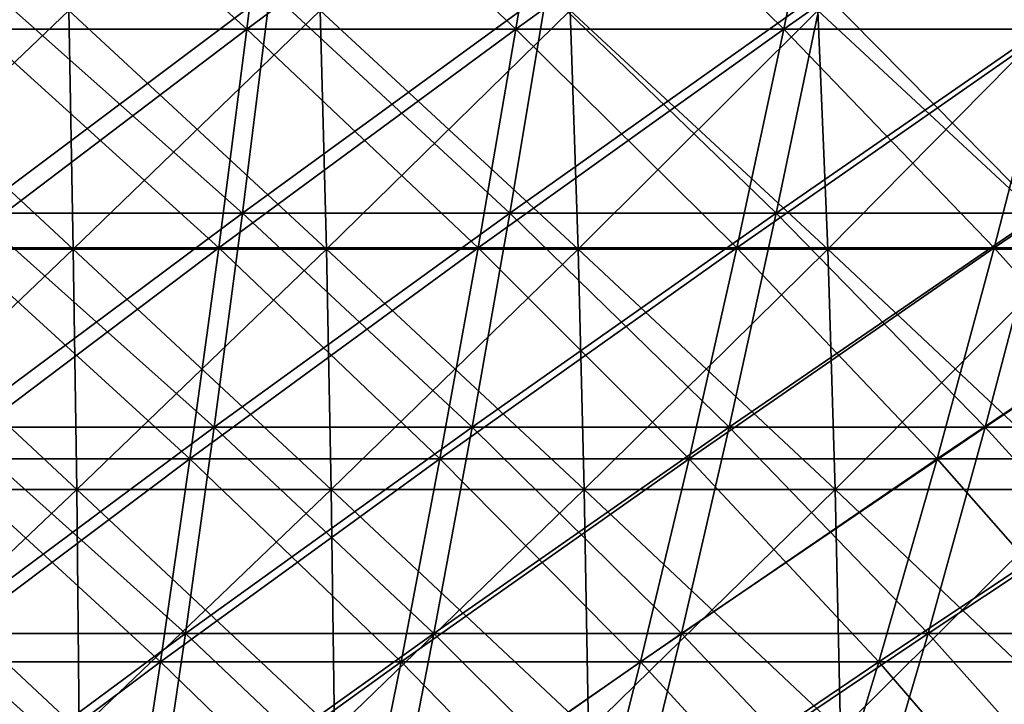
# Model space of a CAD drawing. Header units: millimetres. Extents: x -250 to 250, y 3898 to 4150.
# Tile 395 of 558: x 10 to 26, y 3939 to 3950. Entities that reach past the tile are written whole.
import ezdxf

# ---------------------------------------------------------------- set-up
doc = ezdxf.new("R2010")
doc.units = ezdxf.units.MM
doc.header["$LTSCALE"] = 5.599365
for name, color, linetype in [('10', 7, 'CONTINUOUS'), ('12', 7, 'CONTINUOUS'), ('2', 7, 'CONTINUOUS'), ('3', 7, 'CONTINUOUS'), ('4', 7, 'CONTINUOUS'), ('5', 7, 'CONTINUOUS')]:
    doc.layers.add(name, color=color, linetype=linetype)

msp = doc.modelspace()

# ---------------------------------------------------------------- linework, layer by layer
at = {"layer": '10', "color": 7, "linetype": 'Continuous', "true_color": 0xe0f2ff}
for points in [[(6.389, 3946.373, 101.553), (10.636, 3946.373, 101.197), (6.345, 3950.359, 100.848), (6.389, 3946.373, 101.553)], [(6.345, 3950.359, 100.848), (10.636, 3946.373, 101.197), (10.562, 3950.359, 100.494), (6.345, 3950.359, 100.848)], [(10.636, 3946.373, 101.197), (14.865, 3946.373, 100.662), (10.562, 3950.359, 100.494), (10.636, 3946.373, 101.197)], [(10.562, 3950.359, 100.494), (14.865, 3946.373, 100.662), (14.761, 3950.359, 99.964), (10.562, 3950.359, 100.494)], [(14.865, 3946.373, 100.662), (19.067, 3946.373, 99.952), (14.761, 3950.359, 99.964), (14.865, 3946.373, 100.662)], [(14.761, 3950.359, 99.964), (19.067, 3946.373, 99.952), (18.934, 3950.359, 99.258), (14.761, 3950.359, 99.964)], [(19.067, 3946.373, 99.952), (23.236, 3946.373, 99.065), (18.934, 3950.359, 99.258), (19.067, 3946.373, 99.952)], [(18.934, 3950.359, 99.258), (23.236, 3946.373, 99.065), (23.074, 3950.359, 98.378), (18.934, 3950.359, 99.258)], [(23.236, 3946.373, 99.065), (27.364, 3946.373, 98.006), (23.074, 3950.359, 98.378), (23.236, 3946.373, 99.065)], [(23.074, 3950.359, 98.378), (27.364, 3946.373, 98.006), (27.174, 3950.359, 97.325), (23.074, 3950.359, 98.378)], [(6.424, 3942.362, 102.101), (10.694, 3942.362, 101.743), (6.389, 3946.373, 101.553), (6.424, 3942.362, 102.101)], [(6.389, 3946.373, 101.553), (10.694, 3942.362, 101.743), (10.636, 3946.373, 101.197), (6.389, 3946.373, 101.553)], [(10.694, 3942.362, 101.743), (14.945, 3942.362, 101.206), (10.636, 3946.373, 101.197), (10.694, 3942.362, 101.743)], [(10.636, 3946.373, 101.197), (14.945, 3942.362, 101.206), (14.865, 3946.373, 100.662), (10.636, 3946.373, 101.197)], [(14.945, 3942.362, 101.206), (19.17, 3942.362, 100.491), (14.865, 3946.373, 100.662), (14.945, 3942.362, 101.206)], [(14.865, 3946.373, 100.662), (19.17, 3942.362, 100.491), (19.067, 3946.373, 99.952), (14.865, 3946.373, 100.662)], [(19.17, 3942.362, 100.491), (23.361, 3942.362, 99.6), (19.067, 3946.373, 99.952), (19.17, 3942.362, 100.491)], [(19.067, 3946.373, 99.952), (23.361, 3942.362, 99.6), (23.236, 3946.373, 99.065), (19.067, 3946.373, 99.952)], [(23.361, 3942.362, 99.6), (27.511, 3942.362, 98.534), (23.236, 3946.373, 99.065), (23.361, 3942.362, 99.6)], [(23.236, 3946.373, 99.065), (27.511, 3942.362, 98.534), (27.364, 3946.373, 98.006), (23.236, 3946.373, 99.065)], [(6.448, 3938.332, 102.491), (10.734, 3938.332, 102.132), (6.424, 3942.362, 102.101), (6.448, 3938.332, 102.491)], [(6.424, 3942.362, 102.101), (10.734, 3938.332, 102.132), (10.694, 3942.362, 101.743), (6.424, 3942.362, 102.101)], [(10.734, 3938.332, 102.132), (15.002, 3938.332, 101.592), (10.694, 3942.362, 101.743), (10.734, 3938.332, 102.132)], [(10.694, 3942.362, 101.743), (15.002, 3938.332, 101.592), (14.945, 3942.362, 101.206), (10.694, 3942.362, 101.743)], [(15.002, 3938.332, 101.592), (19.243, 3938.332, 100.875), (14.945, 3942.362, 101.206), (15.002, 3938.332, 101.592)], [(14.945, 3942.362, 101.206), (19.243, 3938.332, 100.875), (19.17, 3942.362, 100.491), (14.945, 3942.362, 101.206)], [(19.243, 3938.332, 100.875), (23.45, 3938.332, 99.981), (19.17, 3942.362, 100.491), (19.243, 3938.332, 100.875)], [(19.17, 3942.362, 100.491), (23.45, 3938.332, 99.981), (23.361, 3942.362, 99.6), (19.17, 3942.362, 100.491)], [(23.45, 3938.332, 99.981), (27.616, 3938.332, 98.911), (23.361, 3942.362, 99.6), (23.45, 3938.332, 99.981)], [(23.361, 3942.362, 99.6), (27.616, 3938.332, 98.911), (27.511, 3942.362, 98.534), (23.361, 3942.362, 99.6)]]:
    msp.add_3dface(points, dxfattribs=at)
at = {"layer": '12', "color": 7, "linetype": 'Continuous', "true_color": 0xe0f2ff}
for points in [[(10.562, 3950.359, -100.494), (6.389, 3946.373, -101.553), (6.345, 3950.359, -100.848), (10.562, 3950.359, -100.494)], [(10.636, 3946.373, -101.197), (6.389, 3946.373, -101.553), (10.562, 3950.359, -100.494), (10.636, 3946.373, -101.197)], [(14.761, 3950.359, -99.964), (10.636, 3946.373, -101.197), (10.562, 3950.359, -100.494), (14.761, 3950.359, -99.964)], [(14.865, 3946.373, -100.662), (10.636, 3946.373, -101.197), (14.761, 3950.359, -99.964), (14.865, 3946.373, -100.662)], [(18.934, 3950.359, -99.258), (14.865, 3946.373, -100.662), (14.761, 3950.359, -99.964), (18.934, 3950.359, -99.258)], [(19.067, 3946.373, -99.952), (14.865, 3946.373, -100.662), (18.934, 3950.359, -99.258), (19.067, 3946.373, -99.952)], [(23.074, 3950.359, -98.378), (19.067, 3946.373, -99.952), (18.934, 3950.359, -99.258), (23.074, 3950.359, -98.378)], [(23.236, 3946.373, -99.065), (19.067, 3946.373, -99.952), (23.074, 3950.359, -98.378), (23.236, 3946.373, -99.065)], [(27.174, 3950.359, -97.325), (23.236, 3946.373, -99.065), (23.074, 3950.359, -98.378), (27.174, 3950.359, -97.325)], [(27.364, 3946.373, -98.006), (23.236, 3946.373, -99.065), (27.174, 3950.359, -97.325), (27.364, 3946.373, -98.006)], [(10.636, 3946.373, -101.197), (6.424, 3942.362, -102.101), (6.389, 3946.373, -101.553), (10.636, 3946.373, -101.197)], [(10.694, 3942.362, -101.743), (6.424, 3942.362, -102.101), (10.636, 3946.373, -101.197), (10.694, 3942.362, -101.743)], [(14.865, 3946.373, -100.662), (10.694, 3942.362, -101.743), (10.636, 3946.373, -101.197), (14.865, 3946.373, -100.662)], [(14.945, 3942.362, -101.206), (10.694, 3942.362, -101.743), (14.865, 3946.373, -100.662), (14.945, 3942.362, -101.206)], [(19.067, 3946.373, -99.952), (14.945, 3942.362, -101.206), (14.865, 3946.373, -100.662), (19.067, 3946.373, -99.952)], [(19.17, 3942.362, -100.491), (14.945, 3942.362, -101.206), (19.067, 3946.373, -99.952), (19.17, 3942.362, -100.491)], [(23.236, 3946.373, -99.065), (19.17, 3942.362, -100.491), (19.067, 3946.373, -99.952), (23.236, 3946.373, -99.065)], [(23.361, 3942.362, -99.6), (19.17, 3942.362, -100.491), (23.236, 3946.373, -99.065), (23.361, 3942.362, -99.6)], [(27.364, 3946.373, -98.006), (23.361, 3942.362, -99.6), (23.236, 3946.373, -99.065), (27.364, 3946.373, -98.006)], [(27.511, 3942.362, -98.534), (23.361, 3942.362, -99.6), (27.364, 3946.373, -98.006), (27.511, 3942.362, -98.534)], [(10.694, 3942.362, -101.743), (6.448, 3938.332, -102.491), (6.424, 3942.362, -102.101), (10.694, 3942.362, -101.743)], [(10.734, 3938.332, -102.132), (6.448, 3938.332, -102.491), (10.694, 3942.362, -101.743), (10.734, 3938.332, -102.132)], [(14.945, 3942.362, -101.206), (10.734, 3938.332, -102.132), (10.694, 3942.362, -101.743), (14.945, 3942.362, -101.206)], [(15.002, 3938.332, -101.592), (10.734, 3938.332, -102.132), (14.945, 3942.362, -101.206), (15.002, 3938.332, -101.592)], [(19.17, 3942.362, -100.491), (15.002, 3938.332, -101.592), (14.945, 3942.362, -101.206), (19.17, 3942.362, -100.491)], [(19.243, 3938.332, -100.875), (15.002, 3938.332, -101.592), (19.17, 3942.362, -100.491), (19.243, 3938.332, -100.875)], [(23.361, 3942.362, -99.6), (19.243, 3938.332, -100.875), (19.17, 3942.362, -100.491), (23.361, 3942.362, -99.6)], [(23.45, 3938.332, -99.981), (19.243, 3938.332, -100.875), (23.361, 3942.362, -99.6), (23.45, 3938.332, -99.981)], [(27.511, 3942.362, -98.534), (23.45, 3938.332, -99.981), (23.361, 3942.362, -99.6), (27.511, 3942.362, -98.534)], [(27.616, 3938.332, -98.911), (23.45, 3938.332, -99.981), (27.511, 3942.362, -98.534), (27.616, 3938.332, -98.911)]]:
    msp.add_3dface(points, dxfattribs=at)
at = {"layer": '2', "color": 251, "linetype": 'Continuous', "true_color": 0x504f50}
for points in [[(13.46, 3946.977, -145.26), (8.981, 3946.977, -145.605), (13.923, 3950.678, -150.256), (13.46, 3946.977, -145.26)], [(13.923, 3950.678, -150.256), (8.981, 3946.977, -145.605), (9.29, 3950.678, -150.613), (13.923, 3950.678, -150.256)], [(17.927, 3946.977, -144.776), (13.46, 3946.977, -145.26), (18.544, 3950.678, -149.756), (17.927, 3946.977, -144.776)], [(18.544, 3950.678, -149.756), (13.46, 3946.977, -145.26), (13.923, 3950.678, -150.256), (18.544, 3950.678, -149.756)], [(22.377, 3946.977, -144.155), (17.927, 3946.977, -144.776), (23.147, 3950.678, -149.114), (22.377, 3946.977, -144.155)], [(23.147, 3950.678, -149.114), (17.927, 3946.977, -144.776), (18.544, 3950.678, -149.756), (23.147, 3950.678, -149.114)], [(26.806, 3946.977, -143.398), (22.377, 3946.977, -144.155), (27.728, 3950.678, -148.33), (26.806, 3946.977, -143.398)], [(27.728, 3950.678, -148.33), (22.377, 3946.977, -144.155), (23.147, 3950.678, -149.114), (27.728, 3950.678, -148.33)], [(12.989, 3943.402, -140.173), (8.666, 3943.402, -140.506), (13.46, 3946.977, -145.26), (12.989, 3943.402, -140.173)], [(13.46, 3946.977, -145.26), (8.666, 3943.402, -140.506), (8.981, 3946.977, -145.605), (13.46, 3946.977, -145.26)], [(17.299, 3943.402, -139.706), (12.989, 3943.402, -140.173), (17.927, 3946.977, -144.776), (17.299, 3943.402, -139.706)], [(17.927, 3946.977, -144.776), (12.989, 3943.402, -140.173), (13.46, 3946.977, -145.26), (17.927, 3946.977, -144.776)], [(21.593, 3943.402, -139.107), (17.299, 3943.402, -139.706), (22.377, 3946.977, -144.155), (21.593, 3943.402, -139.107)], [(22.377, 3946.977, -144.155), (17.299, 3943.402, -139.706), (17.927, 3946.977, -144.776), (22.377, 3946.977, -144.155)], [(25.867, 3943.402, -138.376), (21.593, 3943.402, -139.107), (26.806, 3946.977, -143.398), (25.867, 3943.402, -138.376)], [(26.806, 3946.977, -143.398), (21.593, 3943.402, -139.107), (22.377, 3946.977, -144.155), (26.806, 3946.977, -143.398)], [(30.116, 3943.402, -137.514), (25.867, 3943.402, -138.376), (31.209, 3946.977, -142.504), (30.116, 3943.402, -137.514)], [(31.209, 3946.977, -142.504), (25.867, 3943.402, -138.376), (26.806, 3946.977, -143.398), (31.209, 3946.977, -142.504)], [(12.51, 3939.955, -134.999), (8.346, 3939.955, -135.32), (12.989, 3943.402, -140.173), (12.51, 3939.955, -134.999)], [(12.989, 3943.402, -140.173), (8.346, 3939.955, -135.32), (8.666, 3943.402, -140.506), (12.989, 3943.402, -140.173)], [(16.661, 3939.955, -134.55), (12.51, 3939.955, -134.999), (17.299, 3943.402, -139.706), (16.661, 3939.955, -134.55)], [(17.299, 3943.402, -139.706), (12.51, 3939.955, -134.999), (12.989, 3943.402, -140.173), (17.299, 3943.402, -139.706)], [(20.796, 3939.955, -133.973), (16.661, 3939.955, -134.55), (21.593, 3943.402, -139.107), (20.796, 3939.955, -133.973)], [(21.593, 3943.402, -139.107), (16.661, 3939.955, -134.55), (17.299, 3943.402, -139.706), (21.593, 3943.402, -139.107)], [(24.912, 3939.955, -133.269), (20.796, 3939.955, -133.973), (25.867, 3943.402, -138.376), (24.912, 3939.955, -133.269)], [(25.867, 3943.402, -138.376), (20.796, 3939.955, -133.973), (21.593, 3943.402, -139.107), (25.867, 3943.402, -138.376)], [(29.004, 3939.955, -132.439), (24.912, 3939.955, -133.269), (30.116, 3943.402, -137.514), (29.004, 3939.955, -132.439)], [(30.116, 3943.402, -137.514), (24.912, 3939.955, -133.269), (25.867, 3943.402, -138.376), (30.116, 3943.402, -137.514)], [(12.022, 3936.64, -129.741), (8.021, 3936.64, -130.05), (12.51, 3939.955, -134.999), (12.022, 3936.64, -129.741)], [(12.51, 3939.955, -134.999), (8.021, 3936.64, -130.05), (8.346, 3939.955, -135.32), (12.51, 3939.955, -134.999)], [(16.012, 3936.64, -129.309), (12.022, 3936.64, -129.741), (16.661, 3939.955, -134.55), (16.012, 3936.64, -129.309)], [(16.661, 3939.955, -134.55), (12.022, 3936.64, -129.741), (12.51, 3939.955, -134.999), (16.661, 3939.955, -134.55)], [(19.986, 3936.64, -128.755), (16.012, 3936.64, -129.309), (20.796, 3939.955, -133.973), (19.986, 3936.64, -128.755)], [(20.796, 3939.955, -133.973), (16.012, 3936.64, -129.309), (16.661, 3939.955, -134.55), (20.796, 3939.955, -133.973)], [(23.942, 3936.64, -128.079), (19.986, 3936.64, -128.755), (24.912, 3939.955, -133.269), (23.942, 3936.64, -128.079)], [(24.912, 3939.955, -133.269), (19.986, 3936.64, -128.755), (20.796, 3939.955, -133.973), (24.912, 3939.955, -133.269)], [(27.875, 3936.64, -127.28), (23.942, 3936.64, -128.079), (29.004, 3939.955, -132.439), (27.875, 3936.64, -127.28)], [(29.004, 3939.955, -132.439), (23.942, 3936.64, -128.079), (24.912, 3939.955, -133.269), (29.004, 3939.955, -132.439)]]:
    msp.add_3dface(points, dxfattribs=at)
at = {"layer": '3', "color": 251, "linetype": 'Continuous', "true_color": 0x504f50}
for points in [[(8.981, 3946.977, 145.605), (13.46, 3946.977, 145.26), (9.29, 3950.678, 150.613), (8.981, 3946.977, 145.605)], [(9.29, 3950.678, 150.613), (13.46, 3946.977, 145.26), (13.923, 3950.678, 150.256), (9.29, 3950.678, 150.613)], [(13.46, 3946.977, 145.26), (17.927, 3946.977, 144.776), (13.923, 3950.678, 150.256), (13.46, 3946.977, 145.26)], [(13.923, 3950.678, 150.256), (17.927, 3946.977, 144.776), (18.544, 3950.678, 149.756), (13.923, 3950.678, 150.256)], [(17.927, 3946.977, 144.776), (22.377, 3946.977, 144.155), (18.544, 3950.678, 149.756), (17.927, 3946.977, 144.776)], [(18.544, 3950.678, 149.756), (22.377, 3946.977, 144.155), (23.147, 3950.678, 149.114), (18.544, 3950.678, 149.756)], [(22.377, 3946.977, 144.155), (26.806, 3946.977, 143.398), (23.147, 3950.678, 149.114), (22.377, 3946.977, 144.155)], [(23.147, 3950.678, 149.114), (26.806, 3946.977, 143.398), (27.728, 3950.678, 148.33), (23.147, 3950.678, 149.114)], [(8.666, 3943.402, 140.506), (12.989, 3943.402, 140.173), (8.981, 3946.977, 145.605), (8.666, 3943.402, 140.506)], [(8.981, 3946.977, 145.605), (12.989, 3943.402, 140.173), (13.46, 3946.977, 145.26), (8.981, 3946.977, 145.605)], [(12.989, 3943.402, 140.173), (17.299, 3943.402, 139.706), (13.46, 3946.977, 145.26), (12.989, 3943.402, 140.173)], [(13.46, 3946.977, 145.26), (17.299, 3943.402, 139.706), (17.927, 3946.977, 144.776), (13.46, 3946.977, 145.26)], [(17.299, 3943.402, 139.706), (21.593, 3943.402, 139.107), (17.927, 3946.977, 144.776), (17.299, 3943.402, 139.706)], [(17.927, 3946.977, 144.776), (21.593, 3943.402, 139.107), (22.377, 3946.977, 144.155), (17.927, 3946.977, 144.776)], [(21.593, 3943.402, 139.107), (25.867, 3943.402, 138.376), (22.377, 3946.977, 144.155), (21.593, 3943.402, 139.107)], [(22.377, 3946.977, 144.155), (25.867, 3943.402, 138.376), (26.806, 3946.977, 143.398), (22.377, 3946.977, 144.155)], [(25.867, 3943.402, 138.376), (30.116, 3943.402, 137.514), (26.806, 3946.977, 143.398), (25.867, 3943.402, 138.376)], [(8.346, 3939.955, 135.32), (12.51, 3939.955, 134.999), (8.666, 3943.402, 140.506), (8.346, 3939.955, 135.32)], [(8.666, 3943.402, 140.506), (12.51, 3939.955, 134.999), (12.989, 3943.402, 140.173), (8.666, 3943.402, 140.506)], [(12.51, 3939.955, 134.999), (16.661, 3939.955, 134.55), (12.989, 3943.402, 140.173), (12.51, 3939.955, 134.999)], [(12.989, 3943.402, 140.173), (16.661, 3939.955, 134.55), (17.299, 3943.402, 139.706), (12.989, 3943.402, 140.173)], [(16.661, 3939.955, 134.55), (20.796, 3939.955, 133.973), (17.299, 3943.402, 139.706), (16.661, 3939.955, 134.55)], [(17.299, 3943.402, 139.706), (20.796, 3939.955, 133.973), (21.593, 3943.402, 139.107), (17.299, 3943.402, 139.706)], [(20.796, 3939.955, 133.973), (24.912, 3939.955, 133.269), (21.593, 3943.402, 139.107), (20.796, 3939.955, 133.973)], [(21.593, 3943.402, 139.107), (24.912, 3939.955, 133.269), (25.867, 3943.402, 138.376), (21.593, 3943.402, 139.107)], [(24.912, 3939.955, 133.269), (29.004, 3939.955, 132.439), (25.867, 3943.402, 138.376), (24.912, 3939.955, 133.269)], [(25.867, 3943.402, 138.376), (29.004, 3939.955, 132.439), (30.116, 3943.402, 137.514), (25.867, 3943.402, 138.376)], [(8.021, 3936.64, 130.05), (12.022, 3936.64, 129.741), (8.346, 3939.955, 135.32), (8.021, 3936.64, 130.05)], [(8.346, 3939.955, 135.32), (12.022, 3936.64, 129.741), (12.51, 3939.955, 134.999), (8.346, 3939.955, 135.32)], [(12.022, 3936.64, 129.741), (16.012, 3936.64, 129.309), (12.51, 3939.955, 134.999), (12.022, 3936.64, 129.741)], [(12.51, 3939.955, 134.999), (16.012, 3936.64, 129.309), (16.661, 3939.955, 134.55), (12.51, 3939.955, 134.999)], [(16.012, 3936.64, 129.309), (19.986, 3936.64, 128.755), (16.661, 3939.955, 134.55), (16.012, 3936.64, 129.309)], [(16.661, 3939.955, 134.55), (19.986, 3936.64, 128.755), (20.796, 3939.955, 133.973), (16.661, 3939.955, 134.55)], [(19.986, 3936.64, 128.755), (23.942, 3936.64, 128.079), (20.796, 3939.955, 133.973), (19.986, 3936.64, 128.755)], [(20.796, 3939.955, 133.973), (23.942, 3936.64, 128.079), (24.912, 3939.955, 133.269), (20.796, 3939.955, 133.973)], [(23.942, 3936.64, 128.079), (27.875, 3936.64, 127.28), (24.912, 3939.955, 133.269), (23.942, 3936.64, 128.079)], [(24.912, 3939.955, 133.269), (27.875, 3936.64, 127.28), (29.004, 3939.955, 132.439), (24.912, 3939.955, 133.269)]]:
    msp.add_3dface(points, dxfattribs=at)
at = {"layer": '4', "color": 155, "linetype": 'Continuous', "true_color": 0x4a708c}
for points in [[(13.537, 3950.049, 146.084), (9.032, 3950.049, 146.431), (14, 3953.832, 151.083), (13.537, 3950.049, 146.084)], [(14, 3953.832, 151.083), (9.032, 3950.049, 146.431), (9.341, 3953.832, 151.442), (14, 3953.832, 151.083)], [(18.029, 3950.049, 145.598), (13.537, 3950.049, 146.084), (18.646, 3953.832, 150.58), (18.029, 3950.049, 145.598)], [(18.646, 3953.832, 150.58), (13.537, 3950.049, 146.084), (14, 3953.832, 151.083), (18.646, 3953.832, 150.58)], [(22.504, 3950.049, 144.973), (18.029, 3950.049, 145.598), (23.274, 3953.832, 149.934), (22.504, 3950.049, 144.973)], [(23.274, 3953.832, 149.934), (18.029, 3950.049, 145.598), (18.646, 3953.832, 150.58), (23.274, 3953.832, 149.934)], [(26.958, 3950.049, 144.212), (22.504, 3950.049, 144.973), (27.88, 3953.832, 149.147), (26.958, 3950.049, 144.212)], [(27.88, 3953.832, 149.147), (22.504, 3950.049, 144.973), (23.274, 3953.832, 149.934), (27.88, 3953.832, 149.147)], [(13.065, 3946.395, 140.991), (8.717, 3946.395, 141.326), (13.537, 3950.049, 146.084), (13.065, 3946.395, 140.991)], [(13.537, 3950.049, 146.084), (8.717, 3946.395, 141.326), (9.032, 3950.049, 146.431), (13.537, 3950.049, 146.084)], [(17.4, 3946.395, 140.522), (13.065, 3946.395, 140.991), (18.029, 3950.049, 145.598), (17.4, 3946.395, 140.522)], [(18.029, 3950.049, 145.598), (13.065, 3946.395, 140.991), (13.537, 3950.049, 146.084), (18.029, 3950.049, 145.598)], [(21.719, 3946.395, 139.919), (17.4, 3946.395, 140.522), (22.504, 3950.049, 144.973), (21.719, 3946.395, 139.919)], [(22.504, 3950.049, 144.973), (17.4, 3946.395, 140.522), (18.029, 3950.049, 145.598), (22.504, 3950.049, 144.973)], [(26.018, 3946.395, 139.184), (21.719, 3946.395, 139.919), (26.958, 3950.049, 144.212), (26.018, 3946.395, 139.184)], [(26.958, 3950.049, 144.212), (21.719, 3946.395, 139.919), (22.504, 3950.049, 144.973), (26.958, 3950.049, 144.212)], [(30.292, 3946.395, 138.317), (26.018, 3946.395, 139.184), (31.386, 3950.049, 143.313), (30.292, 3946.395, 138.317)], [(31.386, 3950.049, 143.313), (26.018, 3946.395, 139.184), (26.958, 3950.049, 144.212), (31.386, 3950.049, 143.313)], [(12.584, 3942.872, 135.808), (8.396, 3942.872, 136.131), (13.065, 3946.395, 140.991), (12.584, 3942.872, 135.808)], [(13.065, 3946.395, 140.991), (8.396, 3942.872, 136.131), (8.717, 3946.395, 141.326), (13.065, 3946.395, 140.991)], [(16.761, 3942.872, 135.356), (12.584, 3942.872, 135.808), (17.4, 3946.395, 140.522), (16.761, 3942.872, 135.356)], [(17.4, 3946.395, 140.522), (12.584, 3942.872, 135.808), (13.065, 3946.395, 140.991), (17.4, 3946.395, 140.522)], [(20.921, 3942.872, 134.775), (16.761, 3942.872, 135.356), (21.719, 3946.395, 139.919), (20.921, 3942.872, 134.775)], [(21.719, 3946.395, 139.919), (16.761, 3942.872, 135.356), (17.4, 3946.395, 140.522), (21.719, 3946.395, 139.919)], [(25.062, 3942.872, 134.067), (20.921, 3942.872, 134.775), (26.018, 3946.395, 139.184), (25.062, 3942.872, 134.067)], [(26.018, 3946.395, 139.184), (20.921, 3942.872, 134.775), (21.719, 3946.395, 139.919), (26.018, 3946.395, 139.184)], [(29.178, 3942.872, 133.232), (25.062, 3942.872, 134.067), (30.292, 3946.395, 138.317), (29.178, 3942.872, 133.232)], [(30.292, 3946.395, 138.317), (25.062, 3942.872, 134.067), (26.018, 3946.395, 139.184), (30.292, 3946.395, 138.317)], [(12.096, 3939.482, 130.537), (8.07, 3939.482, 130.848), (12.584, 3942.872, 135.808), (12.096, 3939.482, 130.537)], [(12.584, 3942.872, 135.808), (8.07, 3939.482, 130.848), (8.396, 3942.872, 136.131), (12.584, 3942.872, 135.808)], [(16.11, 3939.482, 130.103), (12.096, 3939.482, 130.537), (16.761, 3942.872, 135.356), (16.11, 3939.482, 130.103)], [(16.761, 3942.872, 135.356), (12.096, 3939.482, 130.537), (12.584, 3942.872, 135.808), (16.761, 3942.872, 135.356)], [(20.109, 3939.482, 129.545), (16.11, 3939.482, 130.103), (20.921, 3942.872, 134.775), (20.109, 3939.482, 129.545)], [(20.921, 3942.872, 134.775), (16.11, 3939.482, 130.103), (16.761, 3942.872, 135.356), (20.921, 3942.872, 134.775)], [(24.089, 3939.482, 128.864), (20.109, 3939.482, 129.545), (25.062, 3942.872, 134.067), (24.089, 3939.482, 128.864)], [(25.062, 3942.872, 134.067), (20.109, 3939.482, 129.545), (20.921, 3942.872, 134.775), (25.062, 3942.872, 134.067)], [(28.046, 3939.482, 128.061), (24.089, 3939.482, 128.864), (29.178, 3942.872, 133.232), (28.046, 3939.482, 128.061)], [(29.178, 3942.872, 133.232), (24.089, 3939.482, 128.864), (25.062, 3942.872, 134.067), (29.178, 3942.872, 133.232)], [(11.6, 3936.227, 125.183), (7.739, 3936.227, 125.48), (12.096, 3939.482, 130.537), (11.6, 3936.227, 125.183)], [(12.096, 3939.482, 130.537), (7.739, 3936.227, 125.48), (8.07, 3939.482, 130.848), (12.096, 3939.482, 130.537)], [(15.449, 3936.227, 124.766), (11.6, 3936.227, 125.183), (16.11, 3939.482, 130.103), (15.449, 3936.227, 124.766)], [(16.11, 3939.482, 130.103), (11.6, 3936.227, 125.183), (12.096, 3939.482, 130.537), (16.11, 3939.482, 130.103)], [(19.284, 3936.227, 124.231), (15.449, 3936.227, 124.766), (20.109, 3939.482, 129.545), (19.284, 3936.227, 124.231)], [(20.109, 3939.482, 129.545), (15.449, 3936.227, 124.766), (16.11, 3939.482, 130.103), (20.109, 3939.482, 129.545)], [(23.101, 3936.227, 123.578), (19.284, 3936.227, 124.231), (24.089, 3939.482, 128.864), (23.101, 3936.227, 123.578)], [(24.089, 3939.482, 128.864), (19.284, 3936.227, 124.231), (20.109, 3939.482, 129.545), (24.089, 3939.482, 128.864)], [(26.895, 3936.227, 122.808), (23.101, 3936.227, 123.578), (28.046, 3939.482, 128.061), (26.895, 3936.227, 122.808)], [(28.046, 3939.482, 128.061), (23.101, 3936.227, 123.578), (24.089, 3939.482, 128.864), (28.046, 3939.482, 128.061)]]:
    msp.add_3dface(points, dxfattribs=at)
at = {"layer": '5', "color": 155, "linetype": 'Continuous', "true_color": 0x4a708c}
for points in [[(9.032, 3950.049, -146.431), (13.537, 3950.049, -146.084), (9.341, 3953.832, -151.442), (9.032, 3950.049, -146.431)], [(9.341, 3953.832, -151.442), (13.537, 3950.049, -146.084), (14, 3953.832, -151.083), (9.341, 3953.832, -151.442)], [(13.537, 3950.049, -146.084), (18.029, 3950.049, -145.598), (14, 3953.832, -151.083), (13.537, 3950.049, -146.084)], [(14, 3953.832, -151.083), (18.029, 3950.049, -145.598), (18.646, 3953.832, -150.58), (14, 3953.832, -151.083)], [(18.029, 3950.049, -145.598), (22.504, 3950.049, -144.973), (18.646, 3953.832, -150.58), (18.029, 3950.049, -145.598)], [(18.646, 3953.832, -150.58), (22.504, 3950.049, -144.973), (23.274, 3953.832, -149.934), (18.646, 3953.832, -150.58)], [(22.504, 3950.049, -144.973), (26.958, 3950.049, -144.212), (23.274, 3953.832, -149.934), (22.504, 3950.049, -144.973)], [(23.274, 3953.832, -149.934), (26.958, 3950.049, -144.212), (27.88, 3953.832, -149.147), (23.274, 3953.832, -149.934)], [(8.717, 3946.395, -141.326), (13.065, 3946.395, -140.991), (9.032, 3950.049, -146.431), (8.717, 3946.395, -141.326)], [(9.032, 3950.049, -146.431), (13.065, 3946.395, -140.991), (13.537, 3950.049, -146.084), (9.032, 3950.049, -146.431)], [(13.065, 3946.395, -140.991), (17.4, 3946.395, -140.522), (13.537, 3950.049, -146.084), (13.065, 3946.395, -140.991)], [(13.537, 3950.049, -146.084), (17.4, 3946.395, -140.522), (18.029, 3950.049, -145.598), (13.537, 3950.049, -146.084)], [(17.4, 3946.395, -140.522), (21.719, 3946.395, -139.919), (18.029, 3950.049, -145.598), (17.4, 3946.395, -140.522)], [(18.029, 3950.049, -145.598), (21.719, 3946.395, -139.919), (22.504, 3950.049, -144.973), (18.029, 3950.049, -145.598)], [(21.719, 3946.395, -139.919), (26.018, 3946.395, -139.184), (22.504, 3950.049, -144.973), (21.719, 3946.395, -139.919)], [(22.504, 3950.049, -144.973), (26.018, 3946.395, -139.184), (26.958, 3950.049, -144.212), (22.504, 3950.049, -144.973)], [(26.018, 3946.395, -139.184), (30.292, 3946.395, -138.317), (26.958, 3950.049, -144.212), (26.018, 3946.395, -139.184)], [(8.396, 3942.872, -136.131), (12.584, 3942.872, -135.808), (8.717, 3946.395, -141.326), (8.396, 3942.872, -136.131)], [(8.717, 3946.395, -141.326), (12.584, 3942.872, -135.808), (13.065, 3946.395, -140.991), (8.717, 3946.395, -141.326)], [(12.584, 3942.872, -135.808), (16.761, 3942.872, -135.356), (13.065, 3946.395, -140.991), (12.584, 3942.872, -135.808)], [(13.065, 3946.395, -140.991), (16.761, 3942.872, -135.356), (17.4, 3946.395, -140.522), (13.065, 3946.395, -140.991)], [(16.761, 3942.872, -135.356), (20.921, 3942.872, -134.775), (17.4, 3946.395, -140.522), (16.761, 3942.872, -135.356)], [(17.4, 3946.395, -140.522), (20.921, 3942.872, -134.775), (21.719, 3946.395, -139.919), (17.4, 3946.395, -140.522)], [(20.921, 3942.872, -134.775), (25.062, 3942.872, -134.067), (21.719, 3946.395, -139.919), (20.921, 3942.872, -134.775)], [(21.719, 3946.395, -139.919), (25.062, 3942.872, -134.067), (26.018, 3946.395, -139.184), (21.719, 3946.395, -139.919)], [(25.062, 3942.872, -134.067), (29.178, 3942.872, -133.232), (26.018, 3946.395, -139.184), (25.062, 3942.872, -134.067)], [(26.018, 3946.395, -139.184), (29.178, 3942.872, -133.232), (30.292, 3946.395, -138.317), (26.018, 3946.395, -139.184)], [(8.07, 3939.482, -130.848), (12.096, 3939.482, -130.537), (8.396, 3942.872, -136.131), (8.07, 3939.482, -130.848)], [(8.396, 3942.872, -136.131), (12.096, 3939.482, -130.537), (12.584, 3942.872, -135.808), (8.396, 3942.872, -136.131)], [(12.096, 3939.482, -130.537), (16.11, 3939.482, -130.103), (12.584, 3942.872, -135.808), (12.096, 3939.482, -130.537)], [(12.584, 3942.872, -135.808), (16.11, 3939.482, -130.103), (16.761, 3942.872, -135.356), (12.584, 3942.872, -135.808)], [(16.11, 3939.482, -130.103), (20.109, 3939.482, -129.545), (16.761, 3942.872, -135.356), (16.11, 3939.482, -130.103)], [(16.761, 3942.872, -135.356), (20.109, 3939.482, -129.545), (20.921, 3942.872, -134.775), (16.761, 3942.872, -135.356)], [(20.109, 3939.482, -129.545), (24.089, 3939.482, -128.864), (20.921, 3942.872, -134.775), (20.109, 3939.482, -129.545)], [(20.921, 3942.872, -134.775), (24.089, 3939.482, -128.864), (25.062, 3942.872, -134.067), (20.921, 3942.872, -134.775)], [(24.089, 3939.482, -128.864), (28.046, 3939.482, -128.061), (25.062, 3942.872, -134.067), (24.089, 3939.482, -128.864)], [(25.062, 3942.872, -134.067), (28.046, 3939.482, -128.061), (29.178, 3942.872, -133.232), (25.062, 3942.872, -134.067)], [(7.739, 3936.227, -125.48), (11.6, 3936.227, -125.183), (8.07, 3939.482, -130.848), (7.739, 3936.227, -125.48)], [(8.07, 3939.482, -130.848), (11.6, 3936.227, -125.183), (12.096, 3939.482, -130.537), (8.07, 3939.482, -130.848)], [(11.6, 3936.227, -125.183), (15.449, 3936.227, -124.766), (12.096, 3939.482, -130.537), (11.6, 3936.227, -125.183)], [(12.096, 3939.482, -130.537), (15.449, 3936.227, -124.766), (16.11, 3939.482, -130.103), (12.096, 3939.482, -130.537)], [(15.449, 3936.227, -124.766), (19.284, 3936.227, -124.231), (16.11, 3939.482, -130.103), (15.449, 3936.227, -124.766)], [(16.11, 3939.482, -130.103), (19.284, 3936.227, -124.231), (20.109, 3939.482, -129.545), (16.11, 3939.482, -130.103)], [(19.284, 3936.227, -124.231), (23.101, 3936.227, -123.578), (20.109, 3939.482, -129.545), (19.284, 3936.227, -124.231)], [(20.109, 3939.482, -129.545), (23.101, 3936.227, -123.578), (24.089, 3939.482, -128.864), (20.109, 3939.482, -129.545)], [(23.101, 3936.227, -123.578), (26.895, 3936.227, -122.808), (24.089, 3939.482, -128.864), (23.101, 3936.227, -123.578)], [(24.089, 3939.482, -128.864), (26.895, 3936.227, -122.808), (28.046, 3939.482, -128.061), (24.089, 3939.482, -128.864)]]:
    msp.add_3dface(points, dxfattribs=at)

doc.saveas('drawing.dxf')
